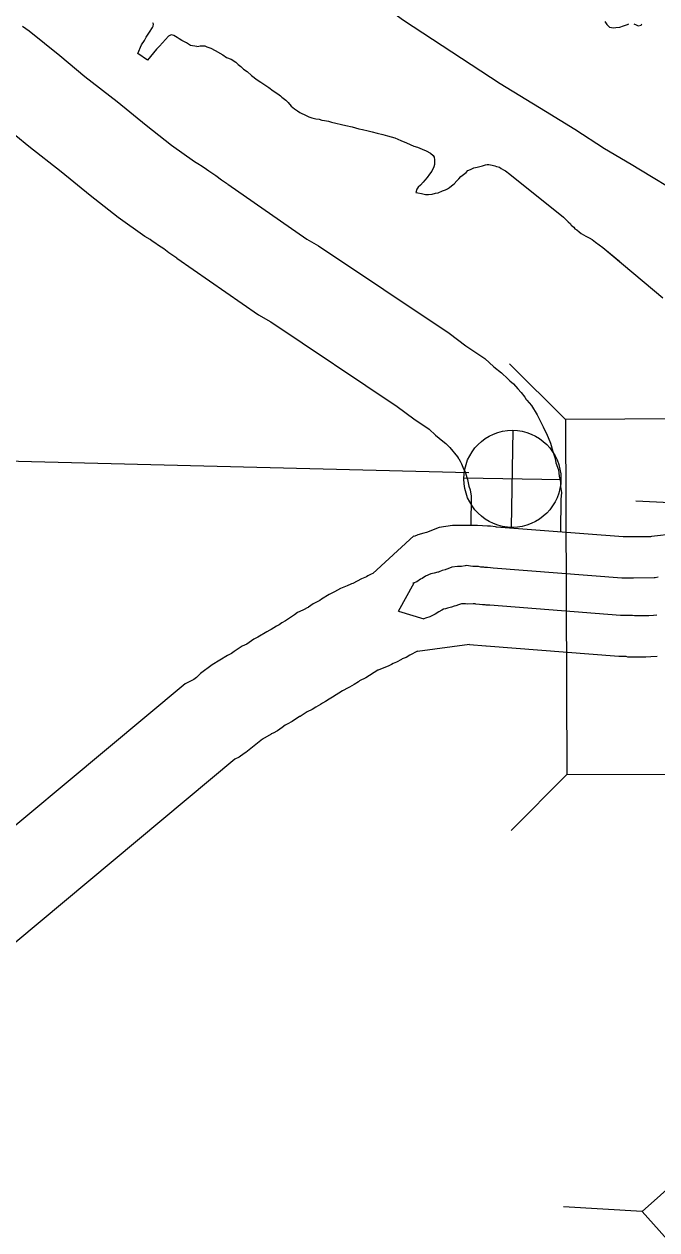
# Model space of a CAD drawing. Extents: x -939622 to -934245, y 1383184 to 1385301.
# Drawn here: x -936423.23 to -936416.89, y 1384599.72 to 1384611.81 of the extents above; entities that cross this region are included whole.
import ezdxf

# ---------------------------------------------------------------- set-up
doc = ezdxf.new("R2010")
doc.units = 0
for name, color, linetype in [('Level 10', 7, 'Continuous'), ('Level 15', 7, 'Continuous'), ('Level 2', 7, 'Continuous'), ('Level 20', 7, 'Continuous'), ('Level 25', 7, 'Continuous'), ('Level 26', 7, 'Continuous'), ('Level 9', 7, 'Continuous')]:
    doc.layers.add(name, color=color, linetype=linetype)

msp = doc.modelspace()

# ---------------------------------------------------------------- linework, layer by layer
at = {"layer": 'Level 10'}
for points in [[(-936421.192, 1384610.207), (-936421.251, 1384610.247), (-936421.309, 1384610.292), (-936421.381, 1384610.339), (-936421.404, 1384610.355), (-936421.445, 1384610.385), (-936421.489, 1384610.412), (-936421.522, 1384610.433), (-936421.753, 1384610.595), (-936422.007, 1384610.795), (-936422.298, 1384611.034), (-936422.623, 1384611.286), (-936422.874, 1384611.494), (-936423.18, 1384611.744), (-936423.248, 1384611.789)], [(-936421.701, 1384609.464), (-936421.78, 1384609.519), (-936421.83, 1384609.558), (-936421.884, 1384609.593), (-936421.922, 1384609.619), (-936421.947, 1384609.637), (-936421.969, 1384609.651), (-936422.021, 1384609.684), (-936422.29, 1384609.872), (-936422.571, 1384610.094), (-936422.86, 1384610.331), (-936423.185, 1384610.584), (-936423.446, 1384610.799)], [(-936421.19, 1384610.206), (-936420.395, 1384609.655), (-936420.281, 1384609.589), (-936418.97, 1384608.713), (-936418.801, 1384608.586), (-936418.61, 1384608.457), (-936418.52, 1384608.374), (-936418.444, 1384608.313), (-936418.381, 1384608.254), (-936418.36, 1384608.234), (-936418.324, 1384608.203), (-936418.28, 1384608.153), (-936418.247, 1384608.116), (-936418.211, 1384608.072), (-936418.196, 1384608.048), (-936418.191, 1384608.042), (-936418.144, 1384607.986), (-936418.087, 1384607.894), (-936418.056, 1384607.833), (-936418.026, 1384607.774), (-936418.011, 1384607.737), (-936417.994, 1384607.706), (-936417.954, 1384607.609), (-936417.93, 1384607.527), (-936417.907, 1384607.455), (-936417.9, 1384607.413), (-936417.873, 1384607.342), (-936417.867, 1384607.278), (-936417.853, 1384607.219), (-936417.853, 1384607.172), (-936417.844, 1384607.113), (-936417.85, 1384607.043), (-936417.852, 1384606.725)], [(-936421.702, 1384609.466), (-936420.88, 1384608.896), (-936420.759, 1384608.826), (-936419.49, 1384607.977), (-936419.323, 1384607.853), (-936419.171, 1384607.75), (-936419.105, 1384607.689), (-936419.031, 1384607.63), (-936419.004, 1384607.605), (-936418.976, 1384607.578), (-936418.964, 1384607.567), (-936418.887, 1384607.471), (-936418.874, 1384607.455), (-936418.871, 1384607.451), (-936418.86, 1384607.428), (-936418.847, 1384607.403), (-936418.826, 1384607.35), (-936418.806, 1384607.316), (-936418.804, 1384607.31), (-936418.792, 1384607.266), (-936418.784, 1384607.243), (-936418.773, 1384607.176), (-936418.759, 1384607.141), (-936418.759, 1384607.139), (-936418.749, 1384607.079), (-936418.751, 1384606.783)]]:
    msp.add_lwpolyline(points, dxfattribs=at)
at = {"layer": 'Level 15'}
for points in [[(-936416.703, 1384606.699), (-936416.939, 1384606.672), (-936416.951, 1384606.67), (-936417.122, 1384606.669), (-936417.146, 1384606.669), (-936417.167, 1384606.669), (-936417.194, 1384606.669), (-936417.218, 1384606.669), (-936417.224, 1384606.668), (-936418.493, 1384606.766), (-936418.505, 1384606.768), (-936418.555, 1384606.775), (-936418.586, 1384606.775), (-936418.685, 1384606.783), (-936418.937, 1384606.782), (-936419.07, 1384606.763), (-936419.195, 1384606.712), (-936419.222, 1384606.706), (-936419.283, 1384606.688), (-936419.32, 1384606.674)], [(-936419.322, 1384606.678), (-936419.736, 1384606.303)], [(-936416.874, 1384606.264), (-936416.903, 1384606.258), (-936416.914, 1384606.257), (-936417.121, 1384606.256), (-936417.145, 1384606.256), (-936417.165, 1384606.256), (-936417.192, 1384606.256), (-936417.216, 1384606.256), (-936417.239, 1384606.256), (-936418.529, 1384606.355), (-936418.553, 1384606.358), (-936418.583, 1384606.362), (-936418.61, 1384606.362), (-936418.623, 1384606.364), (-936418.65, 1384606.366), (-936418.674, 1384606.371), (-936418.707, 1384606.371), (-936418.728, 1384606.371), (-936418.733, 1384606.371), (-936418.8, 1384606.381), (-936418.808, 1384606.378), (-936418.845, 1384606.373), (-936418.851, 1384606.373), (-936418.885, 1384606.373), (-936418.944, 1384606.364), (-936418.984, 1384606.347), (-936419.001, 1384606.341), (-936419.008, 1384606.338), (-936419.038, 1384606.331), (-936419.07, 1384606.317), (-936419.075, 1384606.316), (-936419.084, 1384606.314), (-936419.119, 1384606.306), (-936419.152, 1384606.297), (-936419.208, 1384606.275), (-936419.24, 1384606.251), (-936419.256, 1384606.243), (-936419.295, 1384606.219), (-936419.303, 1384606.215), (-936419.32, 1384606.209), (-936419.335, 1384606.204)], [(-936419.736, 1384606.303), (-936419.751, 1384606.294), (-936419.786, 1384606.277), (-936419.799, 1384606.269), (-936419.833, 1384606.255), (-936419.847, 1384606.247), (-936419.935, 1384606.202), (-936419.948, 1384606.196), (-936419.954, 1384606.193), (-936419.992, 1384606.179), (-936420.058, 1384606.151), (-936420.12, 1384606.119), (-936420.147, 1384606.104), (-936420.172, 1384606.092), (-936420.249, 1384606.045), (-936420.265, 1384606.031), (-936420.279, 1384606.024), (-936420.332, 1384605.997), (-936420.38, 1384605.963), (-936420.384, 1384605.961), (-936420.392, 1384605.956), (-936420.424, 1384605.94), (-936420.436, 1384605.933), (-936420.489, 1384605.909), (-936420.521, 1384605.885), (-936420.611, 1384605.827), (-936420.646, 1384605.806), (-936420.675, 1384605.787), (-936420.7, 1384605.773), (-936420.728, 1384605.756), (-936420.754, 1384605.74), (-936420.768, 1384605.732), (-936420.799, 1384605.717), (-936420.889, 1384605.662), (-936420.928, 1384605.642), (-936421, 1384605.594), (-936421.045, 1384605.571), (-936421.127, 1384605.518), (-936421.153, 1384605.499), (-936421.16, 1384605.495), (-936421.166, 1384605.492), (-936421.193, 1384605.478), (-936421.347, 1384605.384), (-936421.463, 1384605.297), (-936421.502, 1384605.257), (-936421.531, 1384605.238), (-936421.618, 1384605.194)], [(-936419.477, 1384605.923), (-936419.32, 1384606.209)], [(-936416.886, 1384605.883), (-936416.92, 1384605.88), (-936416.965, 1384605.876), (-936416.996, 1384605.876), (-936417.05, 1384605.876), (-936417.111, 1384605.875), (-936417.129, 1384605.881), (-936417.143, 1384605.881), (-936417.164, 1384605.881), (-936417.191, 1384605.881), (-936417.215, 1384605.881), (-936417.252, 1384605.881), (-936418.561, 1384605.982), (-936418.597, 1384605.985), (-936418.609, 1384605.987), (-936418.636, 1384605.987), (-936418.665, 1384605.991), (-936418.703, 1384605.994), (-936418.71, 1384605.996), (-936418.727, 1384605.996), (-936418.787, 1384605.995), (-936418.805, 1384605.998), (-936418.847, 1384605.998), (-936418.874, 1384605.988), (-936418.902, 1384605.978), (-936418.92, 1384605.974), (-936418.947, 1384605.963), (-936418.985, 1384605.952), (-936419.005, 1384605.947), (-936419.025, 1384605.943), (-936419.026, 1384605.943), (-936419.041, 1384605.932), (-936419.072, 1384605.916), (-936419.111, 1384605.892), (-936419.163, 1384605.865), (-936419.205, 1384605.852), (-936419.223, 1384605.846)], [(-936419.477, 1384605.923), (-936419.223, 1384605.846)], [(-936419.286, 1384605.521), (-936419.362, 1384605.482), (-936419.402, 1384605.46), (-936419.44, 1384605.444), (-936419.448, 1384605.439), (-936419.496, 1384605.411), (-936419.532, 1384605.398), (-936419.547, 1384605.39), (-936419.575, 1384605.376), (-936419.68, 1384605.333), (-936419.686, 1384605.33), (-936419.805, 1384605.255), (-936419.867, 1384605.224), (-936419.879, 1384605.215), (-936419.923, 1384605.187), (-936419.968, 1384605.162), (-936419.996, 1384605.148), (-936420.025, 1384605.131), (-936420.04, 1384605.124), (-936420.138, 1384605.061), (-936420.174, 1384605.04), (-936420.211, 1384605.016), (-936420.239, 1384605), (-936420.259, 1384604.987), (-936420.305, 1384604.96), (-936420.344, 1384604.938), (-936420.394, 1384604.913), (-936420.465, 1384604.868), (-936420.471, 1384604.865), (-936420.543, 1384604.816), (-936420.594, 1384604.791), (-936420.613, 1384604.778), (-936420.644, 1384604.756), (-936420.692, 1384604.723), (-936420.735, 1384604.701), (-936420.753, 1384604.692), (-936420.756, 1384604.691), (-936420.841, 1384604.639), (-936421.008, 1384604.504), (-936421.024, 1384604.494), (-936421.075, 1384604.46), (-936421.12, 1384604.437)], [(-936419.286, 1384605.521), (-936418.765, 1384605.592)], [(-936416.883, 1384605.469), (-936416.946, 1384605.464), (-936416.995, 1384605.463), (-936417.049, 1384605.463), (-936417.176, 1384605.463), (-936417.194, 1384605.469), (-936417.213, 1384605.469), (-936417.268, 1384605.468), (-936418.597, 1384605.571), (-936418.6, 1384605.571), (-936418.765, 1384605.586)], [(-936421.618, 1384605.194), (-936424.391, 1384602.88)], [(-936421.12, 1384604.437), (-936423.808, 1384602.194)]]:
    msp.add_lwpolyline(points, dxfattribs=at)
at = {"layer": 'Level 2'}
for points in [[(-936421.481, 1384613.339), (-936419.428, 1384611.854), (-936418.459, 1384611.218), (-936418.003, 1384610.94), (-936417.709, 1384610.761), (-936417.412, 1384610.567), (-936417.145, 1384610.409), (-936416.941, 1384610.284), (-936416.764, 1384610.176), (-936416.194, 1384609.833), (-936415.774, 1384609.588), (-936415.567, 1384609.472), (-936415.366, 1384609.352), (-936415.183, 1384609.227), (-936414.997, 1384609.095), (-936414.823, 1384608.973), (-936414.715, 1384608.895), (-936414.622, 1384608.829), (-936414.517, 1384608.749), (-936414.45, 1384608.7)], [(-936421.481, 1384613.339), (-936419.428, 1384611.854), (-936418.459, 1384611.218), (-936418.003, 1384610.94), (-936417.709, 1384610.761), (-936417.412, 1384610.567), (-936417.145, 1384610.409), (-936416.941, 1384610.284), (-936416.764, 1384610.176), (-936416.194, 1384609.833), (-936415.774, 1384609.588), (-936415.567, 1384609.472), (-936415.366, 1384609.352), (-936415.183, 1384609.227), (-936414.997, 1384609.095), (-936414.823, 1384608.973), (-936414.715, 1384608.895), (-936414.622, 1384608.829), (-936414.517, 1384608.749), (-936414.4, 1384608.662), (-936414.284, 1384608.574)]]:
    msp.add_lwpolyline(points, dxfattribs=at)
at = {"layer": 'Level 20'}
for p, q in [((-936417.801, 1384607.848), (-936418.364, 1384608.406)), ((-936416.305, 1384606.99), (-936417.096, 1384607.026)), ((-936417.788, 1384604.284), (-936418.346, 1384603.722)), ((-936417.032, 1384599.901), (-936417.822, 1384599.946))]:
    msp.add_line(p, q, dxfattribs=at)
for points in [[(-936417.801, 1384607.848), (-936417.788, 1384604.284), (-936416.6, 1384604.289), (-936416.613, 1384607.853)], [(-936413.772, 1384598.033), (-936416.145, 1384600.692), (-936417.032, 1384599.901), (-936414.658, 1384597.242)]]:
    msp.add_lwpolyline(points, close=True, dxfattribs=at)
at = {"layer": 'Level 25'}
msp.add_line((-936423.423, 1384607.432), (-936418.771, 1384607.315), dxfattribs=at)
at = {"layer": 'Level 26'}
for p, q in [((-936418.343, 1384606.764), (-936418.326, 1384607.738)), ((-936418.822, 1384607.26), (-936417.847, 1384607.243))]:
    msp.add_line(p, q, dxfattribs=at)
msp.add_circle((-936418.335, 1384607.251), 0.487, dxfattribs=at)
at = {"layer": 'Level 9'}
for points in [[(-936421.499, 1384611.588), (-936421.562, 1384611.599), (-936421.604, 1384611.626), (-936421.649, 1384611.649), (-936421.676, 1384611.664), (-936421.697, 1384611.679), (-936421.73, 1384611.7), (-936421.757, 1384611.705), (-936421.784, 1384611.693), (-936421.843, 1384611.627), (-936421.873, 1384611.593), (-936421.906, 1384611.563), (-936421.995, 1384611.451), (-936422.091, 1384611.517), (-936422.056, 1384611.604), (-936422.026, 1384611.649), (-936422.008, 1384611.682), (-936421.976, 1384611.734), (-936421.943, 1384611.779), (-936421.938, 1384611.794), (-936421.935, 1384611.812), (-936421.941, 1384611.827)], [(-936421.499, 1384611.588), (-936421.562, 1384611.599), (-936421.604, 1384611.626), (-936421.649, 1384611.649), (-936421.676, 1384611.664), (-936421.697, 1384611.679), (-936421.73, 1384611.7), (-936421.757, 1384611.705), (-936421.784, 1384611.693), (-936421.843, 1384611.627), (-936421.873, 1384611.593), (-936421.906, 1384611.563), (-936421.995, 1384611.451), (-936422.091, 1384611.517), (-936422.056, 1384611.604), (-936422.026, 1384611.649), (-936422.008, 1384611.682), (-936421.976, 1384611.734), (-936421.943, 1384611.779), (-936421.938, 1384611.794), (-936421.935, 1384611.812), (-936421.941, 1384611.827)], [(-936417.408, 1384611.838), (-936417.387, 1384611.808), (-936417.36, 1384611.784), (-936417.321, 1384611.775), (-936417.297, 1384611.778), (-936417.258, 1384611.784), (-936417.219, 1384611.796), (-936417.18, 1384611.811), (-936417.168, 1384611.817)], [(-936417.408, 1384611.838), (-936417.387, 1384611.808), (-936417.36, 1384611.784), (-936417.321, 1384611.775), (-936417.297, 1384611.778), (-936417.258, 1384611.784), (-936417.219, 1384611.796), (-936417.18, 1384611.811), (-936417.168, 1384611.817)], [(-936417.117, 1384611.815), (-936417.093, 1384611.806), (-936417.072, 1384611.797), (-936417.042, 1384611.803), (-936417.036, 1384611.815)], [(-936417.117, 1384611.815), (-936417.093, 1384611.806), (-936417.072, 1384611.797), (-936417.042, 1384611.803), (-936417.036, 1384611.815)], [(-936421.499, 1384611.588), (-936421.481, 1384611.591), (-936421.466, 1384611.594), (-936421.451, 1384611.597), (-936421.433, 1384611.597), (-936421.421, 1384611.594), (-936421.4, 1384611.585), (-936421.391, 1384611.582), (-936421.37, 1384611.577), (-936421.358, 1384611.571), (-936421.316, 1384611.547), (-936421.238, 1384611.505), (-936421.202, 1384611.478), (-936421.157, 1384611.46), (-936421.109, 1384611.43), (-936421.085, 1384611.409), (-936421.058, 1384611.388), (-936421.031, 1384611.362), (-936420.995, 1384611.338), (-936420.953, 1384611.299), (-936420.896, 1384611.254), (-936420.857, 1384611.23), (-936420.779, 1384611.176), (-936420.734, 1384611.143), (-936420.686, 1384611.114), (-936420.662, 1384611.093), (-936420.647, 1384611.081), (-936420.608, 1384611.051), (-936420.584, 1384611.027), (-936420.553, 1384610.991), (-936420.52, 1384610.964), (-936420.49, 1384610.943), (-936420.466, 1384610.928), (-936420.403, 1384610.898), (-936420.376, 1384610.883), (-936420.346, 1384610.872), (-936420.305, 1384610.863), (-936420.272, 1384610.86), (-936420.245, 1384610.851), (-936420.218, 1384610.845), (-936420.179, 1384610.839), (-936420.149, 1384610.83), (-936420.005, 1384610.795), (-936419.942, 1384610.783), (-936419.876, 1384610.762), (-936419.84, 1384610.756), (-936419.783, 1384610.741), (-936419.741, 1384610.733), (-936419.69, 1384610.718), (-936419.633, 1384610.706), (-936419.586, 1384610.694), (-936419.514, 1384610.673), (-936419.454, 1384610.647), (-936419.397, 1384610.623), (-936419.325, 1384610.59), (-936419.286, 1384610.578), (-936419.241, 1384610.56), (-936419.199, 1384610.542), (-936419.157, 1384610.519), (-936419.13, 1384610.495), (-936419.118, 1384610.477), (-936419.115, 1384610.45), (-936419.115, 1384610.405), (-936419.123, 1384610.38), (-936419.144, 1384610.338), (-936419.168, 1384610.308), (-936419.189, 1384610.275), (-936419.213, 1384610.248), (-936419.231, 1384610.227), (-936419.257, 1384610.197), (-936419.281, 1384610.176), (-936419.293, 1384610.158), (-936419.302, 1384610.125), (-936419.284, 1384610.119), (-936419.248, 1384610.113), (-936419.206, 1384610.104), (-936419.176, 1384610.104), (-936419.14, 1384610.107), (-936419.107, 1384610.116), (-936419.081, 1384610.122), (-936419.036, 1384610.141), (-936419.006, 1384610.15), (-936418.985, 1384610.162), (-936418.967, 1384610.174), (-936418.946, 1384610.192), (-936418.919, 1384610.21), (-936418.892, 1384610.24), (-936418.872, 1384610.261), (-936418.851, 1384610.285), (-936418.827, 1384610.304), (-936418.8, 1384610.325), (-936418.782, 1384610.343), (-936418.755, 1384610.355), (-936418.722, 1384610.37), (-936418.689, 1384610.379), (-936418.662, 1384610.385), (-936418.636, 1384610.391), (-936418.606, 1384610.4), (-936418.588, 1384610.404), (-936418.57, 1384610.404), (-936418.537, 1384610.398)], [(-936421.499, 1384611.588), (-936421.481, 1384611.591), (-936421.466, 1384611.594), (-936421.451, 1384611.597), (-936421.433, 1384611.597), (-936421.421, 1384611.594), (-936421.4, 1384611.585), (-936421.391, 1384611.582), (-936421.37, 1384611.577), (-936421.358, 1384611.571), (-936421.316, 1384611.547), (-936421.238, 1384611.505), (-936421.202, 1384611.478), (-936421.157, 1384611.46), (-936421.109, 1384611.43), (-936421.085, 1384611.409), (-936421.058, 1384611.388), (-936421.031, 1384611.362), (-936420.995, 1384611.338), (-936420.953, 1384611.299), (-936420.896, 1384611.254), (-936420.857, 1384611.23), (-936420.779, 1384611.176), (-936420.734, 1384611.143), (-936420.686, 1384611.114), (-936420.662, 1384611.093), (-936420.647, 1384611.081), (-936420.608, 1384611.051), (-936420.584, 1384611.027), (-936420.553, 1384610.991), (-936420.52, 1384610.964), (-936420.49, 1384610.943), (-936420.466, 1384610.928), (-936420.403, 1384610.898), (-936420.376, 1384610.883), (-936420.346, 1384610.872), (-936420.305, 1384610.863), (-936420.272, 1384610.86), (-936420.245, 1384610.851), (-936420.218, 1384610.845), (-936420.179, 1384610.839), (-936420.149, 1384610.83), (-936420.005, 1384610.795), (-936419.942, 1384610.783), (-936419.876, 1384610.762), (-936419.84, 1384610.756), (-936419.783, 1384610.741), (-936419.741, 1384610.733), (-936419.69, 1384610.718), (-936419.633, 1384610.706), (-936419.586, 1384610.694), (-936419.514, 1384610.673), (-936419.454, 1384610.647), (-936419.397, 1384610.623), (-936419.325, 1384610.59), (-936419.286, 1384610.578), (-936419.241, 1384610.56), (-936419.199, 1384610.542), (-936419.157, 1384610.519), (-936419.13, 1384610.495), (-936419.118, 1384610.477), (-936419.115, 1384610.45), (-936419.115, 1384610.405), (-936419.123, 1384610.38), (-936419.144, 1384610.338), (-936419.168, 1384610.308), (-936419.189, 1384610.275), (-936419.213, 1384610.248), (-936419.231, 1384610.227), (-936419.257, 1384610.197), (-936419.281, 1384610.176), (-936419.293, 1384610.158), (-936419.302, 1384610.125), (-936419.284, 1384610.119), (-936419.248, 1384610.113), (-936419.206, 1384610.104), (-936419.176, 1384610.104), (-936419.14, 1384610.107), (-936419.107, 1384610.116), (-936419.081, 1384610.122), (-936419.036, 1384610.141), (-936419.006, 1384610.15), (-936418.985, 1384610.162), (-936418.967, 1384610.174), (-936418.946, 1384610.192), (-936418.919, 1384610.21), (-936418.892, 1384610.24), (-936418.872, 1384610.261), (-936418.851, 1384610.285), (-936418.827, 1384610.304), (-936418.8, 1384610.325), (-936418.782, 1384610.343), (-936418.755, 1384610.355), (-936418.722, 1384610.37), (-936418.689, 1384610.379), (-936418.662, 1384610.385), (-936418.636, 1384610.391), (-936418.606, 1384610.4), (-936418.588, 1384610.404), (-936418.57, 1384610.404), (-936418.537, 1384610.398)], [(-936418.537, 1384610.398), (-936418.51, 1384610.392), (-936418.495, 1384610.386), (-936418.477, 1384610.38), (-936418.465, 1384610.377), (-936418.447, 1384610.365), (-936418.423, 1384610.35), (-936418.405, 1384610.341), (-936418.36, 1384610.308), (-936417.822, 1384609.875), (-936417.774, 1384609.83), (-936417.753, 1384609.809), (-936417.744, 1384609.797), (-936417.72, 1384609.776), (-936417.708, 1384609.761), (-936417.69, 1384609.749), (-936417.666, 1384609.728), (-936417.645, 1384609.713), (-936417.6, 1384609.686), (-936417.564, 1384609.668), (-936417.534, 1384609.651), (-936417.501, 1384609.627), (-936417.429, 1384609.573), (-936416.826, 1384609.068)], [(-936418.537, 1384610.398), (-936418.51, 1384610.392), (-936418.495, 1384610.386), (-936418.477, 1384610.38), (-936418.465, 1384610.377), (-936418.447, 1384610.365), (-936418.423, 1384610.35), (-936418.405, 1384610.341), (-936418.36, 1384610.308), (-936417.822, 1384609.875), (-936417.774, 1384609.83), (-936417.753, 1384609.809), (-936417.744, 1384609.797), (-936417.72, 1384609.776), (-936417.708, 1384609.761), (-936417.69, 1384609.749), (-936417.666, 1384609.728), (-936417.645, 1384609.713), (-936417.6, 1384609.686), (-936417.564, 1384609.668), (-936417.534, 1384609.651), (-936417.501, 1384609.627), (-936417.429, 1384609.573), (-936417.259, 1384609.43)]]:
    msp.add_lwpolyline(points, dxfattribs=at)

doc.saveas('drawing.dxf')
